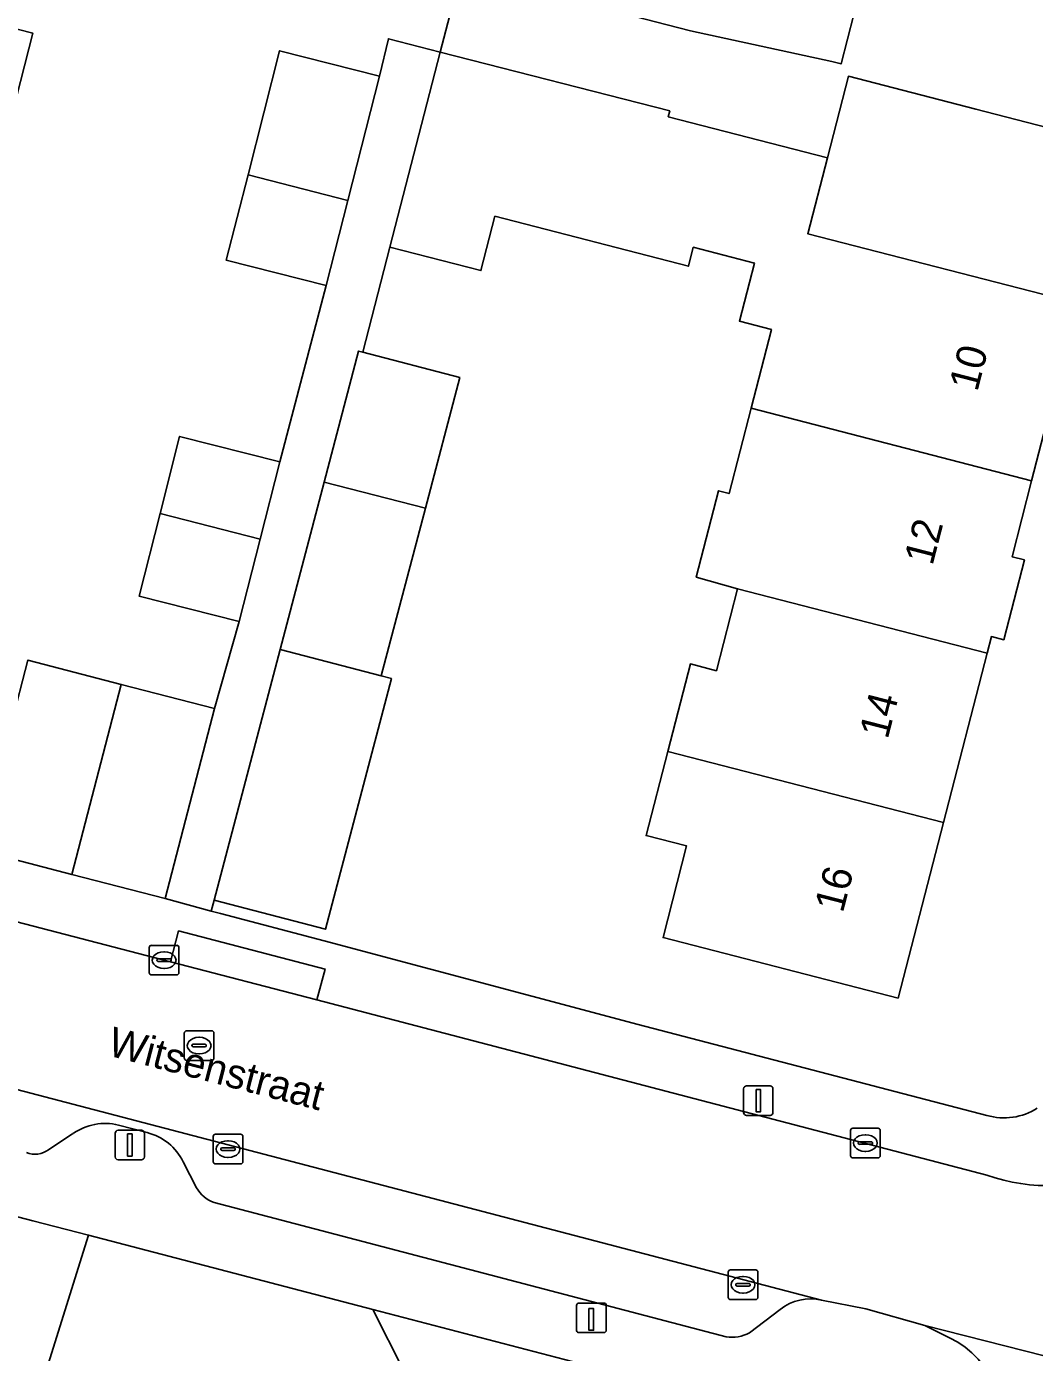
# Model space of a CAD drawing. Extents: x 163683 to 164494, y 382709 to 383872.
# Drawn here: x 164200.33 to 164234.37, y 383077.5 to 383122.29 of the extents above; entities that cross this region are included whole.
import ezdxf

# ---------------------------------------------------------------- set-up
doc = ezdxf.new("R2010")
doc.units = 0
for name, color, linetype in [('IMGEO_Erf', 7, 'Continuous'), ('IMGEO_Groenvoorziening', 7, 'Continuous'), ('IMGEO_Kolk', 7, 'Continuous'), ('IMGEO_Laadpaal', 7, 'Continuous'), ('IMGEO_Lichtmast', 7, 'Continuous'), ('IMGEO_Muur', 7, 'Continuous'), ('IMGEO_Openbare_ruimte_label', 7, 'Continuous'), ('IMGEO_Pand', 7, 'Continuous'), ('IMGEO_Pand_nummerreeks', 7, 'Continuous'), ('IMGEO_Parkeervlak_open', 7, 'Continuous'), ('IMGEO_Rijbaan_lokaal_open', 7, 'Continuous'), ('IMGEO_Rioolput', 7, 'Continuous'), ('IMGEO_Voetpad_open', 7, 'Continuous')]:
    doc.layers.add(name, color=color, linetype=linetype)

msp = doc.modelspace()

# ---------------------------------------------------------------- linework, layer by layer
at = {"layer": 'IMGEO_Erf'}
for points in [[(164198.713, 383094.463), (164200.381, 383100.884), (164203.53, 383100.066), (164206.678, 383099.248), (164207.513, 383102.19), (164204.132, 383103.049), (164204.841, 383105.84), (164205.503, 383108.443), (164208.884, 383107.584), (164210.454, 383113.536), (164207.079, 383114.395), (164207.812, 383117.274), (164208.879, 383121.47), (164212.253, 383120.612), (164212.554, 383121.874), (164214.303, 383121.423), (164215.005, 383124.144), (164222.751, 383122.146), (164227.527, 383121.103), (164227.837, 383121.024), (164228.487, 383123.542)], [(164198.994, 383122.461), (164200.544, 383122.066), (164199.846, 383119.322)], [(164237.229, 383118.246), (164232.388, 383119.495), (164228.087, 383120.606), (164227.376, 383117.852), (164226.714, 383115.285), (164235.816, 383112.938), (164234.271, 383106.946), (164233.609, 383104.379), (164234.026, 383104.272), (164233.33, 383101.571), (164232.912, 383101.679), (164232.768, 383101.119), (164231.292, 383095.397), (164229.762, 383089.467), (164221.824, 383091.514), (164222.621, 383094.608), (164221.255, 383094.96), (164221.988, 383097.801), (164222.504, 383099.802), (164222.75, 383100.754), (164223.628, 383100.528), (164224.342, 383103.295), (164222.946, 383103.692), (164223.697, 383106.604), (164224.055, 383106.512), (164224.798, 383109.393), (164225.485, 383112.057), (164224.403, 383112.335), (164224.91, 383114.299), (164222.847, 383114.831), (164222.682, 383114.191), (164216.146, 383115.877), (164215.673, 383114.046), (164212.603, 383114.838), (164211.687, 383111.288), (164214.963, 383110.427), (164213.804, 383106.017), (164212.313, 383100.35), (164212.655, 383100.26), (164210.428, 383091.791), (164206.667, 383092.78), (164206.567, 383092.405), (164206.877, 383092.321), (164210.386, 383091.398), (164220.987, 383088.576), (164232.763, 383085.503)]]:
    msp.add_lwpolyline(points, dxfattribs=at)
msp.add_arc((164233.341, 383087.524), 2.102, 254.0272, 302.2425, dxfattribs=at)
at = {"layer": 'IMGEO_Groenvoorziening'}
for points in [[(164184.316, 383076.837), (164200.329, 383074.759), (164202.426, 383081.458), (164200.547, 383081.949), (164189.122, 383084.931), (164181.701, 383086.88), (164177.759, 383087.988), (164175.432, 383083.801), (164175.432, 383078.705)], [(164216.167, 383070.691), (164220.126, 383070.871), (164215.593, 383076.077), (164213.075, 383076.879), (164212.022, 383078.953), (164202.426, 383081.458), (164200.329, 383074.759)], [(164225.48, 383072.355), (164227.823, 383074.828), (164212.022, 383078.953), (164213.075, 383076.879), (164215.593, 383076.077), (164220.126, 383070.871), (164223.075, 383071.005)]]:
    msp.add_lwpolyline(points, dxfattribs=at)
at = {"layer": 'IMGEO_Kolk'}
for p, q in [((164204.479, 383090.324), (164204.479, 383091.176)), ((164204.554, 383091.25), (164205.406, 383091.25)), ((164204.967, 383091.03), (164204.992, 383091.03)), ((164205.48, 383091.176), (164205.48, 383090.324)), ((164204.738, 383090.744), (164204.738, 383090.756)), ((164205.176, 383090.707), (164204.778, 383090.707)), ((164204.781, 383090.793), (164205.179, 383090.793)), ((164205.222, 383090.756), (164205.222, 383090.744)), ((164205.406, 383090.25), (164204.554, 383090.25)), ((164204.99, 383090.47), (164204.965, 383090.47)), ((164206.636, 383083.941), (164206.636, 383084.793)), ((164206.711, 383084.867), (164207.563, 383084.867)), ((164207.637, 383084.793), (164207.637, 383083.941)), ((164228.158, 383084.145), (164228.158, 383084.997)), ((164228.233, 383085.071), (164229.085, 383085.071)), ((164228.646, 383084.851), (164228.671, 383084.851)), ((164229.159, 383084.997), (164229.159, 383084.145)), ((164206.895, 383084.361), (164206.895, 383084.373)), ((164207.333, 383084.324), (164206.935, 383084.324)), ((164206.938, 383084.41), (164207.336, 383084.41)), ((164207.124, 383084.647), (164207.149, 383084.647)), ((164207.379, 383084.373), (164207.379, 383084.361)), ((164228.417, 383084.565), (164228.417, 383084.577)), ((164228.855, 383084.528), (164228.457, 383084.528)), ((164228.46, 383084.614), (164228.858, 383084.614)), ((164228.669, 383084.291), (164228.644, 383084.291)), ((164228.901, 383084.577), (164228.901, 383084.565)), ((164207.563, 383083.867), (164206.711, 383083.867)), ((164207.147, 383084.087), (164207.122, 383084.087)), ((164229.085, 383084.071), (164228.233, 383084.071)), ((164224.026, 383079.359), (164224.026, 383080.211)), ((164224.101, 383080.285), (164224.953, 383080.285)), ((164225.027, 383080.211), (164225.027, 383079.359)), ((164224.285, 383079.779), (164224.285, 383079.791)), ((164224.328, 383079.828), (164224.726, 383079.828)), ((164224.514, 383080.065), (164224.539, 383080.065)), ((164224.769, 383079.791), (164224.769, 383079.779)), ((164224.723, 383079.742), (164224.325, 383079.742)), ((164224.537, 383079.505), (164224.512, 383079.505)), ((164224.953, 383079.285), (164224.101, 383079.285))]:
    msp.add_line(p, q, dxfattribs=at)
for points in [[(164204.479, 383090.324), (164204.479, 383091.176)], [(164204.554, 383091.25), (164205.406, 383091.25)], [(164205.48, 383091.176), (164205.48, 383090.324)], [(164205.406, 383090.25), (164204.554, 383090.25)], [(164206.636, 383083.941), (164206.636, 383084.793)], [(164206.711, 383084.867), (164207.563, 383084.867)], [(164207.637, 383084.793), (164207.637, 383083.941)], [(164228.158, 383084.145), (164228.158, 383084.997)], [(164228.233, 383085.071), (164229.085, 383085.071)], [(164229.159, 383084.997), (164229.159, 383084.145)], [(164207.563, 383083.867), (164206.711, 383083.867)], [(164229.085, 383084.071), (164228.233, 383084.071)], [(164224.026, 383079.359), (164224.026, 383080.211)], [(164224.101, 383080.285), (164224.953, 383080.285)], [(164225.027, 383080.211), (164225.027, 383079.359)], [(164224.953, 383079.285), (164224.101, 383079.285)]]:
    msp.add_lwpolyline(points, dxfattribs=at)
for centre, radius, start, end in [((164204.556, 383091.174), 0.0765, 91.552, 178.448), ((164204.556, 383091.174), 0.0765, 91.552, 178.448), ((164205.404, 383091.174), 0.0765, 1.552, 88.448), ((164205.404, 383091.174), 0.0765, 1.552, 88.448), ((164204.778, 383090.753), 0.0403, 85.8775, 175.7526), ((164204.775, 383090.743), 0.0366, 178.938, 274.7102), ((164205.179, 383090.75), 0.043, 264.8664, 352.4533), ((164205.183, 383090.755), 0.0386, 1.7309, 96.639), ((164204.556, 383090.326), 0.0765, 181.552, 268.448), ((164204.556, 383090.326), 0.0765, 181.552, 268.448), ((164205.404, 383090.326), 0.0765, 271.552, 358.448), ((164205.404, 383090.326), 0.0765, 271.552, 358.448), ((164206.713, 383084.791), 0.0765, 91.552, 178.448), ((164206.713, 383084.791), 0.0765, 91.552, 178.448), ((164207.561, 383084.791), 0.0765, 1.552, 88.448), ((164207.561, 383084.791), 0.0765, 1.552, 88.448), ((164228.235, 383084.995), 0.0765, 91.552, 178.448), ((164228.235, 383084.995), 0.0765, 91.552, 178.448), ((164229.083, 383084.995), 0.0765, 1.552, 88.448), ((164229.083, 383084.995), 0.0765, 1.552, 88.448), ((164206.935, 383084.37), 0.0403, 85.8775, 175.7526), ((164206.932, 383084.36), 0.0366, 178.938, 274.7102), ((164207.336, 383084.367), 0.043, 264.8664, 352.4533), ((164207.34, 383084.372), 0.0386, 1.7309, 96.639), ((164228.457, 383084.574), 0.0403, 85.8775, 175.7526), ((164228.454, 383084.564), 0.0366, 178.938, 274.7102), ((164228.858, 383084.571), 0.043, 264.8664, 352.4533), ((164228.862, 383084.576), 0.0386, 1.7309, 96.639), ((164206.713, 383083.943), 0.0765, 181.552, 268.448), ((164206.713, 383083.943), 0.0765, 181.552, 268.448), ((164207.561, 383083.943), 0.0765, 271.552, 358.448), ((164207.561, 383083.943), 0.0765, 271.552, 358.448), ((164228.235, 383084.147), 0.0765, 181.552, 268.448), ((164228.235, 383084.147), 0.0765, 181.552, 268.448), ((164229.083, 383084.147), 0.0765, 271.552, 358.448), ((164229.083, 383084.147), 0.0765, 271.552, 358.448), ((164224.103, 383080.209), 0.0765, 91.552, 178.448), ((164224.103, 383080.209), 0.0765, 91.552, 178.448), ((164224.951, 383080.209), 0.0765, 1.552, 88.448), ((164224.951, 383080.209), 0.0765, 1.552, 88.448), ((164224.325, 383079.788), 0.0403, 85.8775, 175.7526), ((164224.322, 383079.778), 0.0366, 178.938, 274.7102), ((164224.726, 383079.785), 0.043, 264.8664, 352.4533), ((164224.73, 383079.79), 0.0386, 1.7309, 96.639), ((164224.103, 383079.361), 0.0765, 181.552, 268.448), ((164224.103, 383079.361), 0.0765, 181.552, 268.448), ((164224.951, 383079.361), 0.0765, 271.552, 358.448), ((164224.951, 383079.361), 0.0765, 271.552, 358.448)]:
    msp.add_arc(centre, radius, start, end, dxfattribs=at)
for centre, major_axis, ratio, start_param, end_param in [((164204.966, 383090.75), (-0.387, 0.002), 0.722429, 4.712389, 7.853982), ((164204.991, 383090.75), (-0.39, 0.002), 0.717154, 1.570796, 4.712389), ((164228.645, 383084.571), (-0.387, 0.002), 0.722429, 4.712389, 7.853982), ((164228.67, 383084.571), (-0.39, 0.002), 0.717154, 1.570796, 4.712389), ((164207.123, 383084.367), (-0.387, 0.002), 0.722429, 4.712389, 7.853982), ((164207.148, 383084.367), (-0.39, 0.002), 0.717154, 1.570796, 4.712389), ((164224.513, 383079.785), (-0.387, 0.002), 0.722429, 4.712389, 7.853982), ((164224.538, 383079.785), (-0.39, 0.002), 0.717154, 1.570796, 4.712389)]:
    msp.add_ellipse(centre, major_axis=major_axis, ratio=ratio, start_param=start_param, end_param=end_param, dxfattribs=at)
at = {"layer": 'IMGEO_Laadpaal'}
for p, q in [((164218.907, 383079.082), (164218.907, 383078.241)), ((164218.907, 383079.082), (164218.907, 383078.241)), ((164219.823, 383079.166), (164218.982, 383079.166)), ((164219.823, 383079.166), (164218.982, 383079.166)), ((164219.907, 383078.25), (164219.907, 383079.091)), ((164219.907, 383078.25), (164219.907, 383079.091)), ((164218.991, 383078.166), (164219.832, 383078.166)), ((164218.991, 383078.166), (164219.832, 383078.166))]:
    msp.add_line(p, q, dxfattribs=at)
msp.add_lwpolyline([(164219.322, 383078.979), (164219.482, 383078.979), (164219.482, 383078.246), (164219.322, 383078.246), (164219.322, 383078.979)], dxfattribs=at)
for centre, start, end in [((164218.985, 383079.088), 92.4484, 184.2845), ((164218.985, 383079.088), 92.4484, 184.2845), ((164219.829, 383079.088), 2.4484, 94.2845), ((164219.829, 383079.088), 2.4484, 94.2845), ((164218.985, 383078.244), 182.4484, 274.2845), ((164218.985, 383078.244), 182.4484, 274.2845), ((164219.829, 383078.244), 272.4484, 4.2845), ((164219.829, 383078.244), 272.4484, 4.2845)]:
    msp.add_arc(centre, 0.0779, start, end, dxfattribs=at)
at = {"layer": 'IMGEO_Lichtmast'}
for p, q in [((164224.647, 383086.504), (164225.437, 383086.504)), ((164225.437, 383086.504), (164224.647, 383086.504)), ((164224.547, 383085.604), (164224.547, 383086.404)), ((164224.547, 383086.404), (164224.547, 383085.604)), ((164225.537, 383086.404), (164225.537, 383085.604)), ((164225.537, 383085.604), (164225.537, 383086.404)), ((164225.437, 383085.504), (164224.647, 383085.504)), ((164224.647, 383085.504), (164225.437, 383085.504)), ((164203.325, 383084.105), (164203.325, 383084.905)), ((164203.325, 383084.905), (164203.325, 383084.105)), ((164203.425, 383085.005), (164204.215, 383085.005)), ((164204.215, 383085.005), (164203.425, 383085.005)), ((164204.315, 383084.905), (164204.315, 383084.105)), ((164204.315, 383084.105), (164204.315, 383084.905)), ((164204.215, 383084.005), (164203.425, 383084.005)), ((164203.425, 383084.005), (164204.215, 383084.005))]:
    msp.add_line(p, q, dxfattribs=at)
for points in [[(164224.967, 383086.379), (164225.117, 383086.379), (164225.117, 383085.629), (164224.967, 383085.629), (164224.967, 383086.379)], [(164203.745, 383084.88), (164203.895, 383084.88), (164203.895, 383084.13), (164203.745, 383084.13), (164203.745, 383084.88)]]:
    msp.add_lwpolyline(points, dxfattribs=at)
for centre, start, end in [((164224.647, 383086.404), 90, 180), ((164224.647, 383086.404), 90, 180), ((164225.437, 383086.404), 0, 90), ((164225.437, 383086.404), 360, 90), ((164224.647, 383085.604), 180, 270), ((164224.647, 383085.604), 180, 270), ((164225.437, 383085.604), 270, 0), ((164225.437, 383085.604), 270, 0), ((164203.425, 383084.905), 90, 180), ((164203.425, 383084.905), 90, 180), ((164204.215, 383084.905), 0, 90), ((164204.215, 383084.905), 360, 90), ((164203.425, 383084.105), 180, 270), ((164203.425, 383084.105), 180, 270), ((164204.215, 383084.105), 270, 0), ((164204.215, 383084.105), 270, 0)]:
    msp.add_arc(centre, 0.1, start, end, dxfattribs=at)
at = {"layer": 'IMGEO_Muur'}
msp.add_lwpolyline([(164210.386, 383091.398), (164220.987, 383088.576)], dxfattribs=at)
at = {"layer": 'IMGEO_Pand'}
for points in [[(164238.73, 383124.066), (164229.286, 383126.505), (164226.476, 383127.231), (164225.709, 383124.26), (164228.487, 383123.542), (164227.837, 383121.024), (164227.527, 383121.103), (164222.751, 383122.146), (164215.005, 383124.144), (164214.303, 383121.423), (164222.051, 383119.435), (164222.001, 383119.239), (164227.376, 383117.852), (164228.087, 383120.606), (164232.388, 383119.495), (164237.229, 383118.246)], [(164199.846, 383119.322), (164200.544, 383122.066), (164198.994, 383122.461), (164199.676, 383125.184), (164193.013, 383126.897), (164191.597, 383121.443)], [(164212.253, 383120.612), (164208.879, 383121.47), (164207.812, 383117.274), (164211.184, 383116.407)], [(164235.816, 383112.938), (164226.714, 383115.285), (164227.376, 383117.852), (164222.001, 383119.239), (164222.051, 383119.435), (164214.303, 383121.423), (164212.603, 383114.838), (164215.673, 383114.046), (164216.146, 383115.877), (164222.682, 383114.191), (164222.847, 383114.831), (164224.91, 383114.299), (164224.403, 383112.335), (164225.485, 383112.057), (164224.798, 383109.393), (164234.271, 383106.946)], [(164211.184, 383116.407), (164207.812, 383117.274), (164207.079, 383114.395), (164210.454, 383113.536)], [(164211.687, 383111.288), (164211.543, 383111.326), (164210.38, 383106.901), (164213.804, 383106.017), (164214.963, 383110.427)], [(164234.271, 383106.946), (164224.798, 383109.393), (164224.055, 383106.512), (164223.697, 383106.604), (164222.946, 383103.692), (164224.342, 383103.295), (164232.768, 383101.119), (164232.912, 383101.679), (164233.33, 383101.571), (164234.026, 383104.272), (164233.609, 383104.379)], [(164208.884, 383107.584), (164205.503, 383108.443), (164204.841, 383105.84), (164208.22, 383104.971)], [(164213.804, 383106.017), (164210.38, 383106.901), (164208.894, 383101.249), (164212.313, 383100.35)], [(164208.22, 383104.971), (164204.841, 383105.84), (164204.132, 383103.049), (164207.513, 383102.19)], [(164224.342, 383103.295), (164223.628, 383100.528), (164222.75, 383100.754), (164222.504, 383099.802), (164221.988, 383097.801), (164231.292, 383095.397), (164232.768, 383101.119)], [(164201.862, 383093.645), (164203.53, 383100.066), (164200.381, 383100.884), (164198.713, 383094.463)], [(164212.313, 383100.35), (164208.894, 383101.249), (164206.667, 383092.78), (164210.428, 383091.791), (164212.655, 383100.26)], [(164206.678, 383099.248), (164203.53, 383100.066), (164201.862, 383093.645), (164205.01, 383092.827)], [(164221.988, 383097.801), (164221.255, 383094.96), (164222.621, 383094.608), (164221.824, 383091.514), (164229.762, 383089.467), (164231.292, 383095.397)]]:
    msp.add_lwpolyline(points, close=True, dxfattribs=at)
at = {"layer": 'IMGEO_Parkeervlak_open'}
for points in [[(164227.179, 383079.262), (164180.429, 383091.502)], [(164203.437, 383085.18), (164204.403, 383084.925)], [(164201.075, 383084.347), (164201.902, 383084.891)], [(164205.621, 383083.934), (164206.071, 383083.058)], [(164206.665, 383082.561), (164223.958, 383078.027)], [(164224.746, 383078.162), (164225.782, 383078.95)]]:
    msp.add_lwpolyline(points, dxfattribs=at)
for centre, radius, start, end in [((164202.989, 383083.339), 1.894, 76.3163, 125.0086), ((164203.976, 383083.156), 1.819, 25.3026, 76.4318), ((164200.618, 383084.951), 0.758, 247.9282, 307.1195), ((164207.079, 383083.66), 1.174, 210.8277, 249.3338), ((164226.803, 383077.661), 1.645, 76.7939, 128.3853), ((164224.154, 383079.247), 1.236, 260.8545, 298.5886)]:
    msp.add_arc(centre, radius, start, end, dxfattribs=at)
at = {"layer": 'IMGEO_Rijbaan_lokaal_open'}
for points in [[(164232.76, 383083.491), (164210.131, 383089.408), (164205.194, 383090.692), (164183.001, 383096.472), (164180.429, 383091.502), (164227.179, 383079.262), (164228.673, 383078.974), (164230.667, 383078.411), (164236.737, 383076.868)], [(164236.737, 383076.868), (164230.667, 383078.411), (164231.503, 383077.994)]]:
    msp.add_lwpolyline(points, dxfattribs=at)
for centre, radius, start, end in [((164234.795, 383089.121), 5.987, 250.1299, 295.1694), ((164230.166, 383075.227), 3.073, 335.2488, 64.2128)]:
    msp.add_arc(centre, radius, start, end, dxfattribs=at)
at = {"layer": 'IMGEO_Rioolput'}
for p, q in [((164205.661, 383087.438), (164205.661, 383088.29)), ((164205.736, 383088.364), (164206.588, 383088.364)), ((164206.662, 383088.29), (164206.662, 383087.438)), ((164205.92, 383087.858), (164205.92, 383087.87)), ((164206.358, 383087.821), (164205.96, 383087.821)), ((164205.963, 383087.907), (164206.361, 383087.907)), ((164206.149, 383088.144), (164206.174, 383088.144)), ((164206.404, 383087.87), (164206.404, 383087.858)), ((164206.172, 383087.584), (164206.147, 383087.584)), ((164206.588, 383087.364), (164205.736, 383087.364))]:
    msp.add_line(p, q, dxfattribs=at)
for points in [[(164205.661, 383087.438), (164205.661, 383088.29)], [(164205.736, 383088.364), (164206.588, 383088.364)], [(164206.662, 383088.29), (164206.662, 383087.438)], [(164206.588, 383087.364), (164205.736, 383087.364)]]:
    msp.add_lwpolyline(points, dxfattribs=at)
for centre, radius, start, end in [((164205.738, 383088.288), 0.0765, 91.552, 178.448), ((164205.738, 383088.288), 0.0765, 91.552, 178.448), ((164206.586, 383088.288), 0.0765, 1.552, 88.448), ((164206.586, 383088.288), 0.0765, 1.552, 88.448), ((164205.96, 383087.867), 0.0403, 85.8775, 175.7526), ((164205.957, 383087.857), 0.0366, 178.938, 274.7102), ((164206.361, 383087.864), 0.043, 264.8664, 352.4533), ((164206.365, 383087.869), 0.0386, 1.7309, 96.639), ((164205.738, 383087.44), 0.0765, 181.552, 268.448), ((164205.738, 383087.44), 0.0765, 181.552, 268.448), ((164206.586, 383087.44), 0.0765, 271.552, 358.448), ((164206.586, 383087.44), 0.0765, 271.552, 358.448)]:
    msp.add_arc(centre, radius, start, end, dxfattribs=at)
for centre, major_axis, ratio, start_param, end_param in [((164206.148, 383087.864), (-0.387, 0.002), 0.722429, 4.712389, 7.853982), ((164206.173, 383087.864), (-0.39, 0.002), 0.717154, 1.570796, 4.712389)]:
    msp.add_ellipse(centre, major_axis=major_axis, ratio=ratio, start_param=start_param, end_param=end_param, dxfattribs=at)
at = {"layer": 'IMGEO_Voetpad_open'}
for points in [[(164211.687, 383111.288), (164212.603, 383114.838), (164214.303, 383121.423), (164212.554, 383121.874), (164212.253, 383120.612), (164211.184, 383116.407), (164210.454, 383113.536), (164208.884, 383107.584), (164208.22, 383104.971), (164207.513, 383102.19), (164206.678, 383099.248), (164205.01, 383092.827), (164206.567, 383092.405), (164206.667, 383092.78), (164208.894, 383101.249), (164210.38, 383106.901), (164211.543, 383111.326)], [(164210.131, 383089.408), (164210.413, 383090.446), (164205.469, 383091.739), (164205.194, 383090.692)]]:
    msp.add_lwpolyline(points, close=True, dxfattribs=at)
for points in [[(164210.386, 383091.398), (164206.877, 383092.321), (164206.567, 383092.405), (164205.01, 383092.827), (164201.862, 383093.645), (164198.713, 383094.463), (164193.804, 383095.809), (164190.698, 383096.66), (164184.184, 383098.352), (164183.001, 383096.472), (164205.194, 383090.692), (164205.469, 383091.739), (164210.413, 383090.446), (164210.131, 383089.408), (164232.76, 383083.491)], [(164180.429, 383091.502), (164179.441, 383091.761), (164178.183, 383089.55), (164177.759, 383087.988), (164181.701, 383086.88), (164189.122, 383084.931), (164200.547, 383081.949), (164202.426, 383081.458), (164212.022, 383078.953), (164227.823, 383074.828), (164229.967, 383074.268), (164232.957, 383073.94)], [(164232.763, 383085.503), (164220.987, 383088.576), (164210.386, 383091.398)], [(164204.403, 383084.925), (164203.437, 383085.18)], [(164201.902, 383084.891), (164201.075, 383084.347)], [(164206.071, 383083.058), (164205.621, 383083.934)], [(164223.958, 383078.027), (164206.665, 383082.561)], [(164225.782, 383078.95), (164224.746, 383078.162)], [(164231.503, 383077.994), (164230.667, 383078.411), (164228.673, 383078.974), (164227.179, 383079.262)]]:
    msp.add_lwpolyline(points, dxfattribs=at)
for centre, radius, start, end in [((164233.341, 383087.524), 2.102, 254.0272, 302.2425), ((164202.989, 383083.339), 1.894, 76.3163, 125.0086), ((164203.976, 383083.156), 1.819, 25.3026, 76.4318), ((164200.618, 383084.951), 0.758, 247.9282, 307.1195), ((164234.795, 383089.121), 5.987, 250.1299, 295.1694), ((164207.079, 383083.66), 1.174, 210.8277, 249.3338), ((164226.803, 383077.661), 1.645, 76.7939, 128.3853), ((164224.154, 383079.247), 1.236, 260.8545, 298.5886), ((164230.166, 383075.227), 3.073, 335.2488, 64.2128)]:
    msp.add_arc(centre, radius, start, end, dxfattribs=at)

# ---------------------------------------------------------------- texts
at = {"layer": 'IMGEO_Openbare_ruimte_label'}
msp.add_text('Witsenstraat', height=1, rotation=345.408, dxfattribs=at).set_placement((164203.026, 383087.543))
at = {"layer": 'IMGEO_Pand_nummerreeks'}
for s, rotation, p in [('10', 75.5388, (164232.436, 383109.923)), ('12', 75.5388, (164230.921, 383104.051)), ('14', 75.5366, (164229.408, 383098.186)), ('16', 75.5366, (164227.895, 383092.318))]:
    msp.add_text(s, height=1, rotation=rotation, dxfattribs=at).set_placement(p)

doc.saveas('drawing.dxf')
